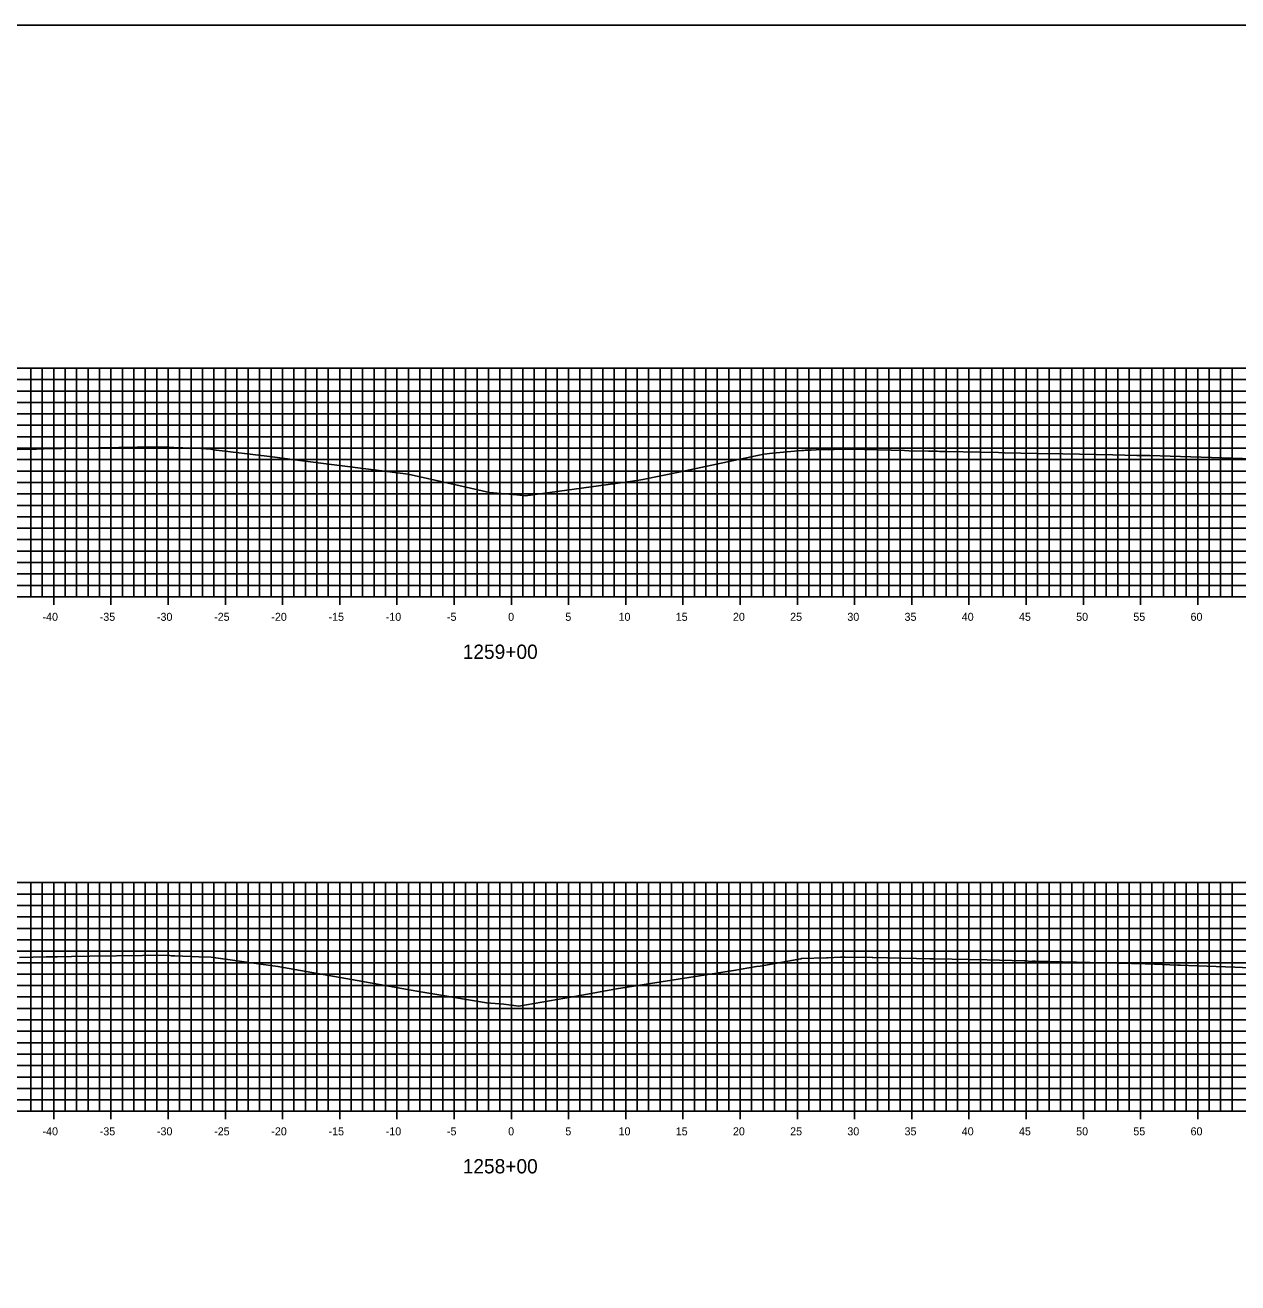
# Model space of a CAD drawing. Extents: x 674939 to 678919, y 750652 to 765176.
# Drawn here: x 678706 to 678812, y 761616.3 to 761726.3 of the extents above; entities that cross this region are included whole.
import ezdxf

# ---------------------------------------------------------------- set-up
doc = ezdxf.new("R2010")
doc.units = 0
for name, color, linetype in [('R_Axis', 7, 'Continuous'), ('R_Axis Annot', 7, 'Continuous'), ('R_Exist Surface', 7, 'Continuous'), ('R_Grid', 7, 'Continuous'), ('R_No Plot', 7, 'Continuous')]:
    doc.layers.add(name, color=color, linetype=linetype)

msp = doc.modelspace()

# ---------------------------------------------------------------- linework, layer by layer
at = {"layer": 'R_Axis'}
for p, q in [((678708.53, 761675.59), (678708.53, 761676.99)), ((678713.53, 761675.59), (678713.53, 761676.99)), ((678718.53, 761675.59), (678718.53, 761676.99)), ((678723.53, 761675.59), (678723.53, 761676.99)), ((678728.53, 761675.59), (678728.53, 761676.99)), ((678733.53, 761675.59), (678733.53, 761676.99)), ((678738.53, 761675.59), (678738.53, 761676.99)), ((678743.53, 761675.59), (678743.53, 761676.99)), ((678748.53, 761675.59), (678748.53, 761676.99)), ((678753.53, 761675.59), (678753.53, 761676.99)), ((678758.53, 761675.59), (678758.53, 761676.99)), ((678763.53, 761675.59), (678763.53, 761676.99)), ((678768.53, 761675.59), (678768.53, 761676.99)), ((678773.53, 761675.59), (678773.53, 761676.99)), ((678778.53, 761675.59), (678778.53, 761676.99)), ((678783.53, 761675.59), (678783.53, 761676.99)), ((678788.53, 761675.59), (678788.53, 761676.99)), ((678793.53, 761675.59), (678793.53, 761676.99)), ((678798.53, 761675.59), (678798.53, 761676.99)), ((678803.53, 761675.59), (678803.53, 761676.99)), ((678808.53, 761675.59), (678808.53, 761676.99)), ((678598.53, 761676.29), (678898.53, 761676.29)), ((678598.53, 761631.29), (678898.53, 761631.29)), ((678708.53, 761630.59), (678708.53, 761631.99)), ((678713.53, 761630.59), (678713.53, 761631.99)), ((678718.53, 761630.59), (678718.53, 761631.99)), ((678723.53, 761630.59), (678723.53, 761631.99)), ((678728.53, 761630.59), (678728.53, 761631.99)), ((678733.53, 761630.59), (678733.53, 761631.99)), ((678738.53, 761630.59), (678738.53, 761631.99)), ((678743.53, 761630.59), (678743.53, 761631.99)), ((678748.53, 761630.59), (678748.53, 761631.99)), ((678753.53, 761630.59), (678753.53, 761631.99)), ((678758.53, 761630.59), (678758.53, 761631.99)), ((678763.53, 761630.59), (678763.53, 761631.99)), ((678768.53, 761630.59), (678768.53, 761631.99)), ((678773.53, 761630.59), (678773.53, 761631.99)), ((678778.53, 761630.59), (678778.53, 761631.99)), ((678783.53, 761630.59), (678783.53, 761631.99)), ((678788.53, 761630.59), (678788.53, 761631.99)), ((678793.53, 761630.59), (678793.53, 761631.99)), ((678798.53, 761630.59), (678798.53, 761631.99)), ((678803.53, 761630.59), (678803.53, 761631.99)), ((678808.53, 761630.59), (678808.53, 761631.99))]:
    msp.add_line(p, q, dxfattribs=at)
at = {"layer": 'R_Exist Surface'}
for points in [[(678703.25, 761689.11), (678706.41, 761689.19), (678707.03, 761689.21), (678707.65, 761689.22), (678712.4, 761689.31), (678712.56, 761689.31), (678713.35, 761689.33), (678714.21, 761689.36), (678714.79, 761689.34), (678715.69, 761689.35), (678715.83, 761689.37), (678715.89, 761689.38), (678717.9, 761689.38), (678718.4, 761689.38), (678718.52, 761689.37), (678718.68, 761689.36), (678718.81, 761689.36), (678718.86, 761689.35), (678719.03, 761689.36), (678720.61, 761689.29), (678720.73, 761689.28), (678720.84, 761689.28), (678721.4, 761689.25), (678722.26, 761689.2), (678722.71, 761689.13), (678722.77, 761689.12), (678727.16, 761688.58), (678728.1, 761688.47), (678730.04, 761688.22), (678739.52, 761687.01), (678744.31, 761685.95), (678746.62, 761685.41), (678749.02, 761685.21), (678749.76, 761685.13), (678759.11, 761686.41), (678760.03, 761686.56), (678763.18, 761687.2), (678768.38, 761688.3), (678770.59, 761688.78), (678771.35, 761688.85), (678773.91, 761689.08), (678774.1, 761689.09), (678774.21, 761689.11), (678774.74, 761689.13), (678775.61, 761689.16), (678776.24, 761689.15), (678776.76, 761689.16), (678777.34, 761689.19), (678777.56, 761689.2), (678777.57, 761689.2), (678777.74, 761689.21), (678779.39, 761689.18), (678782.89, 761689.1), (678783.27, 761689.07), (678784.99, 761689.02), (678785.74, 761689.03), (678785.96, 761689.01), (678786.49, 761689.01), (678791.12, 761688.9), (678791.64, 761688.89), (678794.48, 761688.83), (678796.74, 761688.8), (678801.12, 761688.7), (678803.21, 761688.66), (678804.34, 761688.64), (678806.13, 761688.59), (678813.35, 761688.37)], [(678705.53, 761644.74), (678707.86, 761644.81), (678708.84, 761644.8), (678710.07, 761644.84), (678711.69, 761644.85), (678714.03, 761644.89), (678716.28, 761644.91), (678718.49, 761644.94), (678718.49, 761644.94), (678718.56, 761644.94), (678718.8, 761644.9), (678719.11, 761644.88), (678721.2, 761644.81), (678722.28, 761644.78), (678722.52, 761644.75), (678722.68, 761644.72), (678722.69, 761644.72), (678726.64, 761644.17), (678728.13, 761643.97), (678735.04, 761642.73), (678738.97, 761642.02), (678740.28, 761641.81), (678746.35, 761640.78), (678747.88, 761640.65), (678749.19, 761640.5), (678754.56, 761641.41), (678757.71, 761642), (678767.96, 761643.62), (678769.96, 761643.95), (678770.28, 761644), (678773.84, 761644.64), (678773.84, 761644.64), (678773.88, 761644.65), (678776.07, 761644.71), (678776.16, 761644.71), (678777.31, 761644.76), (678777.33, 761644.76), (678777.52, 761644.78), (678777.64, 761644.78), (678777.64, 761644.78), (678777.7, 761644.78), (678780.08, 761644.74), (678780.12, 761644.73), (678783.95, 761644.67), (678785.11, 761644.63), (678785.52, 761644.62), (678790.13, 761644.54), (678793.39, 761644.45), (678793.52, 761644.44), (678793.9, 761644.38), (678793.92, 761644.38), (678794.11, 761644.43), (678794.13, 761644.43), (678794.33, 761644.42), (678803.93, 761644.2), (678804.07, 761644.19), (678806.76, 761644.08), (678807.02, 761644.07), (678807.71, 761644.04), (678811.78, 761643.89), (678813.77, 761643.82)]]:
    msp.add_lwpolyline(points, dxfattribs=at)
at = {"layer": 'R_Grid'}
for p, q in [((678598.53, 761696.29), (678898.53, 761696.29)), ((678706.53, 761676.29), (678706.53, 761696.29)), ((678707.53, 761676.29), (678707.53, 761696.29)), ((678708.53, 761676.29), (678708.53, 761696.29)), ((678709.53, 761676.29), (678709.53, 761696.29)), ((678710.53, 761676.29), (678710.53, 761696.29)), ((678711.53, 761676.29), (678711.53, 761696.29)), ((678712.53, 761676.29), (678712.53, 761696.29)), ((678713.53, 761676.29), (678713.53, 761696.29)), ((678714.53, 761676.29), (678714.53, 761696.29)), ((678715.53, 761676.29), (678715.53, 761696.29)), ((678716.53, 761676.29), (678716.53, 761696.29)), ((678717.53, 761676.29), (678717.53, 761696.29)), ((678718.53, 761676.29), (678718.53, 761696.29)), ((678719.53, 761676.29), (678719.53, 761696.29)), ((678720.53, 761676.29), (678720.53, 761696.29)), ((678721.53, 761676.29), (678721.53, 761696.29)), ((678722.53, 761676.29), (678722.53, 761696.29)), ((678723.53, 761676.29), (678723.53, 761696.29)), ((678724.53, 761676.29), (678724.53, 761696.29)), ((678725.53, 761676.29), (678725.53, 761696.29)), ((678726.53, 761676.29), (678726.53, 761696.29)), ((678727.53, 761676.29), (678727.53, 761696.29)), ((678728.53, 761676.29), (678728.53, 761696.29)), ((678729.53, 761676.29), (678729.53, 761696.29)), ((678730.53, 761676.29), (678730.53, 761696.29)), ((678731.53, 761676.29), (678731.53, 761696.29)), ((678732.53, 761676.29), (678732.53, 761696.29)), ((678733.53, 761676.29), (678733.53, 761696.29)), ((678734.53, 761676.29), (678734.53, 761696.29)), ((678735.53, 761676.29), (678735.53, 761696.29)), ((678736.53, 761676.29), (678736.53, 761696.29)), ((678737.53, 761676.29), (678737.53, 761696.29)), ((678738.53, 761676.29), (678738.53, 761696.29)), ((678739.53, 761676.29), (678739.53, 761696.29)), ((678740.53, 761676.29), (678740.53, 761696.29)), ((678741.53, 761676.29), (678741.53, 761696.29)), ((678742.53, 761676.29), (678742.53, 761696.29)), ((678743.53, 761676.29), (678743.53, 761696.29)), ((678744.53, 761676.29), (678744.53, 761696.29)), ((678745.53, 761676.29), (678745.53, 761696.29)), ((678746.53, 761676.29), (678746.53, 761696.29)), ((678747.53, 761676.29), (678747.53, 761696.29)), ((678748.53, 761676.29), (678748.53, 761696.29)), ((678749.53, 761676.29), (678749.53, 761696.29)), ((678750.53, 761676.29), (678750.53, 761696.29)), ((678751.53, 761676.29), (678751.53, 761696.29)), ((678752.53, 761676.29), (678752.53, 761696.29)), ((678753.53, 761676.29), (678753.53, 761696.29)), ((678754.53, 761676.29), (678754.53, 761696.29)), ((678755.53, 761676.29), (678755.53, 761696.29)), ((678756.53, 761676.29), (678756.53, 761696.29)), ((678757.53, 761676.29), (678757.53, 761696.29)), ((678758.53, 761676.29), (678758.53, 761696.29)), ((678759.53, 761676.29), (678759.53, 761696.29)), ((678760.53, 761676.29), (678760.53, 761696.29)), ((678761.53, 761676.29), (678761.53, 761696.29)), ((678762.53, 761676.29), (678762.53, 761696.29)), ((678763.53, 761676.29), (678763.53, 761696.29)), ((678764.53, 761676.29), (678764.53, 761696.29)), ((678765.53, 761676.29), (678765.53, 761696.29)), ((678766.53, 761676.29), (678766.53, 761696.29)), ((678767.53, 761676.29), (678767.53, 761696.29)), ((678768.53, 761676.29), (678768.53, 761696.29)), ((678769.53, 761676.29), (678769.53, 761696.29)), ((678770.53, 761676.29), (678770.53, 761696.29)), ((678771.53, 761676.29), (678771.53, 761696.29)), ((678772.53, 761676.29), (678772.53, 761696.29)), ((678773.53, 761676.29), (678773.53, 761696.29)), ((678774.53, 761676.29), (678774.53, 761696.29)), ((678775.53, 761676.29), (678775.53, 761696.29)), ((678776.53, 761676.29), (678776.53, 761696.29)), ((678777.53, 761676.29), (678777.53, 761696.29)), ((678778.53, 761676.29), (678778.53, 761696.29)), ((678779.53, 761676.29), (678779.53, 761696.29)), ((678780.53, 761676.29), (678780.53, 761696.29)), ((678781.53, 761676.29), (678781.53, 761696.29)), ((678782.53, 761676.29), (678782.53, 761696.29)), ((678783.53, 761676.29), (678783.53, 761696.29)), ((678784.53, 761676.29), (678784.53, 761696.29)), ((678785.53, 761676.29), (678785.53, 761696.29)), ((678786.53, 761676.29), (678786.53, 761696.29)), ((678787.53, 761676.29), (678787.53, 761696.29)), ((678788.53, 761676.29), (678788.53, 761696.29)), ((678789.53, 761676.29), (678789.53, 761696.29)), ((678790.53, 761676.29), (678790.53, 761696.29)), ((678791.53, 761676.29), (678791.53, 761696.29)), ((678792.53, 761676.29), (678792.53, 761696.29)), ((678793.53, 761676.29), (678793.53, 761696.29)), ((678794.53, 761676.29), (678794.53, 761696.29)), ((678795.53, 761676.29), (678795.53, 761696.29)), ((678796.53, 761676.29), (678796.53, 761696.29)), ((678797.53, 761676.29), (678797.53, 761696.29)), ((678798.53, 761676.29), (678798.53, 761696.29)), ((678799.53, 761676.29), (678799.53, 761696.29)), ((678800.53, 761676.29), (678800.53, 761696.29)), ((678801.53, 761676.29), (678801.53, 761696.29)), ((678802.53, 761676.29), (678802.53, 761696.29)), ((678803.53, 761676.29), (678803.53, 761696.29)), ((678804.53, 761676.29), (678804.53, 761696.29)), ((678805.53, 761676.29), (678805.53, 761696.29)), ((678806.53, 761676.29), (678806.53, 761696.29)), ((678807.53, 761676.29), (678807.53, 761696.29)), ((678808.53, 761676.29), (678808.53, 761696.29)), ((678809.53, 761676.29), (678809.53, 761696.29)), ((678810.53, 761676.29), (678810.53, 761696.29)), ((678811.53, 761676.29), (678811.53, 761696.29)), ((678598.53, 761695.29), (678898.53, 761695.29)), ((678598.53, 761694.29), (678898.53, 761694.29)), ((678598.53, 761693.29), (678898.53, 761693.29)), ((678598.53, 761692.29), (678898.53, 761692.29)), ((678598.53, 761691.29), (678898.53, 761691.29)), ((678598.53, 761690.29), (678898.53, 761690.29)), ((678598.53, 761689.29), (678898.53, 761689.29)), ((678598.53, 761688.29), (678898.53, 761688.29)), ((678598.53, 761687.29), (678898.53, 761687.29)), ((678598.53, 761686.29), (678898.53, 761686.29)), ((678598.53, 761685.29), (678898.53, 761685.29)), ((678598.53, 761684.29), (678898.53, 761684.29)), ((678598.53, 761683.29), (678898.53, 761683.29)), ((678598.53, 761682.29), (678898.53, 761682.29)), ((678598.53, 761681.29), (678898.53, 761681.29)), ((678598.53, 761680.29), (678898.53, 761680.29)), ((678598.53, 761679.29), (678898.53, 761679.29)), ((678598.53, 761678.29), (678898.53, 761678.29)), ((678598.53, 761677.29), (678898.53, 761677.29)), ((678598.53, 761676.29), (678898.53, 761676.29)), ((678598.53, 761651.29), (678898.53, 761651.29)), ((678706.53, 761631.29), (678706.53, 761651.29)), ((678707.53, 761631.29), (678707.53, 761651.29)), ((678708.53, 761631.29), (678708.53, 761651.29)), ((678709.53, 761631.29), (678709.53, 761651.29)), ((678710.53, 761631.29), (678710.53, 761651.29)), ((678711.53, 761631.29), (678711.53, 761651.29)), ((678712.53, 761631.29), (678712.53, 761651.29)), ((678713.53, 761631.29), (678713.53, 761651.29)), ((678714.53, 761631.29), (678714.53, 761651.29)), ((678715.53, 761631.29), (678715.53, 761651.29)), ((678716.53, 761631.29), (678716.53, 761651.29)), ((678717.53, 761631.29), (678717.53, 761651.29)), ((678718.53, 761631.29), (678718.53, 761651.29)), ((678719.53, 761631.29), (678719.53, 761651.29)), ((678720.53, 761631.29), (678720.53, 761651.29)), ((678721.53, 761631.29), (678721.53, 761651.29)), ((678722.53, 761631.29), (678722.53, 761651.29)), ((678723.53, 761631.29), (678723.53, 761651.29)), ((678724.53, 761631.29), (678724.53, 761651.29)), ((678725.53, 761631.29), (678725.53, 761651.29)), ((678726.53, 761631.29), (678726.53, 761651.29)), ((678727.53, 761631.29), (678727.53, 761651.29)), ((678728.53, 761631.29), (678728.53, 761651.29)), ((678729.53, 761631.29), (678729.53, 761651.29)), ((678730.53, 761631.29), (678730.53, 761651.29)), ((678731.53, 761631.29), (678731.53, 761651.29)), ((678732.53, 761631.29), (678732.53, 761651.29)), ((678733.53, 761631.29), (678733.53, 761651.29)), ((678734.53, 761631.29), (678734.53, 761651.29)), ((678735.53, 761631.29), (678735.53, 761651.29)), ((678736.53, 761631.29), (678736.53, 761651.29)), ((678737.53, 761631.29), (678737.53, 761651.29)), ((678738.53, 761631.29), (678738.53, 761651.29)), ((678739.53, 761631.29), (678739.53, 761651.29)), ((678740.53, 761631.29), (678740.53, 761651.29)), ((678741.53, 761631.29), (678741.53, 761651.29)), ((678742.53, 761631.29), (678742.53, 761651.29)), ((678743.53, 761631.29), (678743.53, 761651.29)), ((678744.53, 761631.29), (678744.53, 761651.29)), ((678745.53, 761631.29), (678745.53, 761651.29)), ((678746.53, 761631.29), (678746.53, 761651.29)), ((678747.53, 761631.29), (678747.53, 761651.29)), ((678748.53, 761631.29), (678748.53, 761651.29)), ((678749.53, 761631.29), (678749.53, 761651.29)), ((678750.53, 761631.29), (678750.53, 761651.29)), ((678751.53, 761631.29), (678751.53, 761651.29)), ((678752.53, 761631.29), (678752.53, 761651.29)), ((678753.53, 761631.29), (678753.53, 761651.29)), ((678754.53, 761631.29), (678754.53, 761651.29)), ((678755.53, 761631.29), (678755.53, 761651.29)), ((678756.53, 761631.29), (678756.53, 761651.29)), ((678757.53, 761631.29), (678757.53, 761651.29)), ((678758.53, 761631.29), (678758.53, 761651.29)), ((678759.53, 761631.29), (678759.53, 761651.29)), ((678760.53, 761631.29), (678760.53, 761651.29)), ((678761.53, 761631.29), (678761.53, 761651.29)), ((678762.53, 761631.29), (678762.53, 761651.29)), ((678763.53, 761631.29), (678763.53, 761651.29)), ((678764.53, 761631.29), (678764.53, 761651.29)), ((678765.53, 761631.29), (678765.53, 761651.29)), ((678766.53, 761631.29), (678766.53, 761651.29)), ((678767.53, 761631.29), (678767.53, 761651.29)), ((678768.53, 761631.29), (678768.53, 761651.29)), ((678769.53, 761631.29), (678769.53, 761651.29)), ((678770.53, 761631.29), (678770.53, 761651.29)), ((678771.53, 761631.29), (678771.53, 761651.29)), ((678772.53, 761631.29), (678772.53, 761651.29)), ((678773.53, 761631.29), (678773.53, 761651.29)), ((678774.53, 761631.29), (678774.53, 761651.29)), ((678775.53, 761631.29), (678775.53, 761651.29)), ((678776.53, 761631.29), (678776.53, 761651.29)), ((678777.53, 761631.29), (678777.53, 761651.29)), ((678778.53, 761631.29), (678778.53, 761651.29)), ((678779.53, 761631.29), (678779.53, 761651.29)), ((678780.53, 761631.29), (678780.53, 761651.29)), ((678781.53, 761631.29), (678781.53, 761651.29)), ((678782.53, 761631.29), (678782.53, 761651.29)), ((678783.53, 761631.29), (678783.53, 761651.29)), ((678784.53, 761631.29), (678784.53, 761651.29)), ((678785.53, 761631.29), (678785.53, 761651.29)), ((678786.53, 761631.29), (678786.53, 761651.29)), ((678787.53, 761631.29), (678787.53, 761651.29)), ((678788.53, 761631.29), (678788.53, 761651.29)), ((678789.53, 761631.29), (678789.53, 761651.29)), ((678790.53, 761631.29), (678790.53, 761651.29)), ((678791.53, 761631.29), (678791.53, 761651.29)), ((678792.53, 761631.29), (678792.53, 761651.29)), ((678793.53, 761631.29), (678793.53, 761651.29)), ((678794.53, 761631.29), (678794.53, 761651.29)), ((678795.53, 761631.29), (678795.53, 761651.29)), ((678796.53, 761631.29), (678796.53, 761651.29)), ((678797.53, 761631.29), (678797.53, 761651.29)), ((678798.53, 761631.29), (678798.53, 761651.29)), ((678799.53, 761631.29), (678799.53, 761651.29)), ((678800.53, 761631.29), (678800.53, 761651.29)), ((678801.53, 761631.29), (678801.53, 761651.29)), ((678802.53, 761631.29), (678802.53, 761651.29)), ((678803.53, 761631.29), (678803.53, 761651.29)), ((678804.53, 761631.29), (678804.53, 761651.29)), ((678805.53, 761631.29), (678805.53, 761651.29)), ((678806.53, 761631.29), (678806.53, 761651.29)), ((678807.53, 761631.29), (678807.53, 761651.29)), ((678808.53, 761631.29), (678808.53, 761651.29)), ((678809.53, 761631.29), (678809.53, 761651.29)), ((678810.53, 761631.29), (678810.53, 761651.29)), ((678811.53, 761631.29), (678811.53, 761651.29)), ((678598.53, 761650.29), (678898.53, 761650.29)), ((678598.53, 761649.29), (678898.53, 761649.29)), ((678598.53, 761648.29), (678898.53, 761648.29)), ((678598.53, 761647.29), (678898.53, 761647.29)), ((678598.53, 761646.29), (678898.53, 761646.29)), ((678598.53, 761645.29), (678898.53, 761645.29)), ((678598.53, 761644.29), (678898.53, 761644.29)), ((678598.53, 761643.29), (678898.53, 761643.29)), ((678598.53, 761642.29), (678898.53, 761642.29)), ((678598.53, 761641.29), (678898.53, 761641.29)), ((678598.53, 761640.29), (678898.53, 761640.29)), ((678598.53, 761639.29), (678898.53, 761639.29)), ((678598.53, 761638.29), (678898.53, 761638.29)), ((678598.53, 761637.29), (678898.53, 761637.29)), ((678598.53, 761636.29), (678898.53, 761636.29)), ((678598.53, 761635.29), (678898.53, 761635.29)), ((678598.53, 761634.29), (678898.53, 761634.29)), ((678598.53, 761633.29), (678898.53, 761633.29)), ((678598.53, 761632.29), (678898.53, 761632.29)), ((678598.53, 761631.29), (678898.53, 761631.29))]:
    msp.add_line(p, q, dxfattribs=at)
at = {"layer": 'R_No Plot'}
msp.add_lwpolyline([(678578.53, 761506.29), (678918.53, 761506.29), (678918.53, 761726.29), (678578.53, 761726.29)], close=True, dxfattribs=at)

# ---------------------------------------------------------------- texts
at = {"layer": 'R_Axis Annot'}
for s, height, p in [('-40', 0.7, (678707.55, 761674.19)), ('-35', 0.7, (678712.55, 761674.19)), ('-30', 0.7, (678717.55, 761674.19)), ('-25', 0.7, (678722.55, 761674.19)), ('-20', 0.7, (678727.55, 761674.19)), ('-15', 0.7, (678732.55, 761674.19)), ('-10', 0.7, (678737.55, 761674.19)), ('-5', 0.7, (678742.9, 761674.19)), ('0', 0.7, (678748.25, 761674.19)), ('5', 0.7, (678753.25, 761674.19)), ('10', 0.7, (678757.9, 761674.19)), ('15', 0.7, (678762.9, 761674.19)), ('20', 0.7, (678767.9, 761674.19)), ('25', 0.7, (678772.9, 761674.19)), ('30', 0.7, (678777.9, 761674.19)), ('35', 0.7, (678782.9, 761674.19)), ('40', 0.7, (678787.9, 761674.19)), ('45', 0.7, (678792.9, 761674.19)), ('50', 0.7, (678797.9, 761674.19)), ('55', 0.7, (678802.9, 761674.19)), ('60', 0.7, (678807.9, 761674.19)), ('1259+00', 1.25, (678744.28, 761670.86)), ('-40', 0.7, (678707.55, 761629.19)), ('-35', 0.7, (678712.55, 761629.19)), ('-30', 0.7, (678717.55, 761629.19)), ('-25', 0.7, (678722.55, 761629.19)), ('-20', 0.7, (678727.55, 761629.19)), ('-15', 0.7, (678732.55, 761629.19)), ('-10', 0.7, (678737.55, 761629.19)), ('-5', 0.7, (678742.9, 761629.19)), ('0', 0.7, (678748.25, 761629.19)), ('5', 0.7, (678753.25, 761629.19)), ('10', 0.7, (678757.9, 761629.19)), ('15', 0.7, (678762.9, 761629.19)), ('20', 0.7, (678767.9, 761629.19)), ('25', 0.7, (678772.9, 761629.19)), ('30', 0.7, (678777.9, 761629.19)), ('35', 0.7, (678782.9, 761629.19)), ('40', 0.7, (678787.9, 761629.19)), ('45', 0.7, (678792.9, 761629.19)), ('50', 0.7, (678797.9, 761629.19)), ('55', 0.7, (678802.9, 761629.19)), ('60', 0.7, (678807.9, 761629.19)), ('1258+00', 1.25, (678744.28, 761625.86))]:
    msp.add_text(s, height=height, dxfattribs=at).set_placement(p)

doc.saveas('drawing.dxf')
